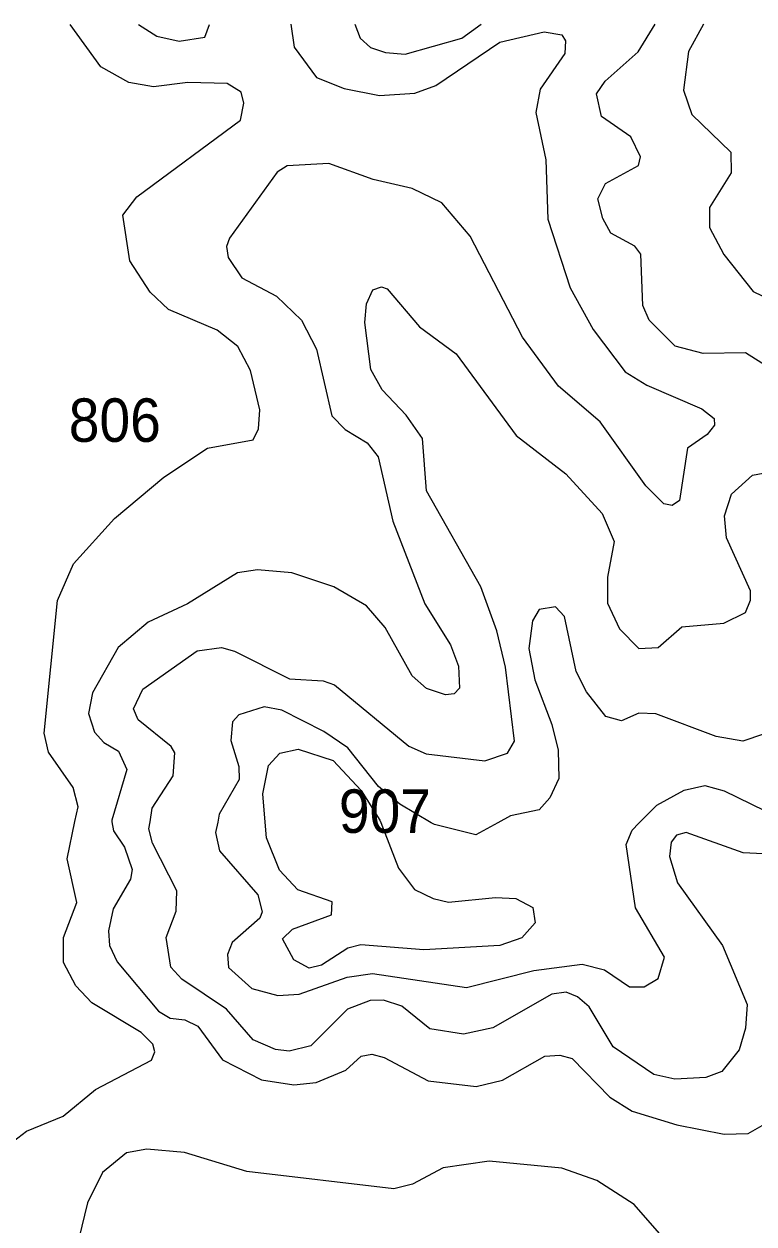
# Model space of a CAD drawing. Extents: x 473.9 to 500, y 7733.1 to 7760.8.
# Drawn here: x 484.875 to 486.219, y 7758.604 to 7760.815 of the extents above; entities that cross this region are included whole.
import ezdxf

# ---------------------------------------------------------------- set-up
doc = ezdxf.new("R2010")
doc.units = 0
doc.header["$LTSCALE"] = 0.032
doc.layers.add('1', color=7, linetype='Continuous', lineweight=25)
doc.layers.add('2', color=7, linetype='Continuous', lineweight=13)
doc.layers.add('21', color=7, linetype='Continuous')

msp = doc.modelspace()

# ---------------------------------------------------------------- linework, layer by layer
at = {"layer": '1'}
msp.add_lwpolyline([(485.3453, 7759.2558), (485.3214, 7759.3153), (485.3189, 7759.3442), (485.3143, 7759.3965), (485.3252, 7759.4487), (485.3457, 7759.4711), (485.3798, 7759.4786), (485.4442, 7759.4576), (485.4959, 7759.4024), (485.53, 7759.348), (485.5317, 7759.3435), (485.5645, 7759.2597), (485.5938, 7759.2204), (485.628, 7759.2033), (485.6564, 7759.1967), (485.7431, 7759.2054), (485.7803, 7759.2036), (485.8118, 7759.1867), (485.8159, 7759.1585), (485.7915, 7759.1311), (485.7508, 7759.117), (485.6109, 7759.109), (485.4952, 7759.1184), (485.4713, 7759.1119), (485.4228, 7759.0809), (485.4, 7759.0755), (485.3717, 7759.0904), (485.3507, 7759.1292), (485.3692, 7759.1472), (485.4409, 7759.1733), (485.4424, 7759.1976), (485.3788, 7759.2194)], close=True, dxfattribs=at)
at = {"layer": '2'}
for points in [[(485.2919, 7760.1762), (485.2685, 7760.2203), (485.2306, 7760.2506), (485.1408, 7760.2887), (485.1068, 7760.3207), (485.0695, 7760.3783), (485.0568, 7760.4626), (485.0824, 7760.4961), (485.2733, 7760.6371), (485.2797, 7760.6687), (485.2744, 7760.6891), (485.2486, 7760.7049), (485.1763, 7760.7065), (485.1129, 7760.6985), (485.0675, 7760.7067), (485.0163, 7760.7359), (484.9598, 7760.8137)], [(485.3658, 7760.814), (485.3722, 7760.7717), (485.4136, 7760.7158), (485.4641, 7760.6954), (485.5295, 7760.6825), (485.5948, 7760.6869), (485.6333, 7760.7011), (485.7508, 7760.7813), (485.8328, 7760.8), (485.8654, 7760.7946), (485.8722, 7760.7834), (485.8708, 7760.7599), (485.8254, 7760.6942), (485.8175, 7760.6517), (485.836, 7760.5642), (485.8398, 7760.455), (485.8804, 7760.3283), (485.9231, 7760.2517), (485.982, 7760.1739), (486.0216, 7760.1491), (486.1229, 7760.1057), (486.1457, 7760.088), (486.1466, 7760.0753), (486.1332, 7760.0582), (486.0968, 7760.0331), (486.0821, 7759.9368), (486.0685, 7759.9277), (486.0532, 7759.9308), (486.0198, 7759.9638), (485.9361, 7760.0814), (485.8592, 7760.1472), (485.7928, 7760.2379), (485.6963, 7760.4237), (485.6445, 7760.485), (485.5895, 7760.5113), (485.5178, 7760.5281), (485.4363, 7760.5577), (485.3596, 7760.5534), (485.3408, 7760.5417), (485.2529, 7760.4199), (485.2476, 7760.4045), (485.2505, 7760.3844), (485.2761, 7760.347), (485.3397, 7760.313), (485.3856, 7760.2688), (485.4131, 7760.2152), (485.4417, 7760.0926), (485.4663, 7760.0673), (485.5068, 7760.0428), (485.527, 7760.017), (485.5539, 7759.8985), (485.613, 7759.7463), (485.6599, 7759.6708), (485.6748, 7759.6315), (485.6768, 7759.5909), (485.667, 7759.5807), (485.6511, 7759.5785), (485.6162, 7759.5902), (485.5894, 7759.614), (485.5398, 7759.7028), (485.5053, 7759.7429), (485.4454, 7759.7777), (485.3677, 7759.8037), (485.3049, 7759.8093), (485.2679, 7759.8036), (485.1758, 7759.7462), (485.1032, 7759.7127), (485.0482, 7759.6661), (485.0005, 7759.5823), (484.9935, 7759.5442), (485.0044, 7759.5099), (485.0216, 7759.4907), (485.0489, 7759.4747), (485.0642, 7759.4413), (485.0361, 7759.348), (485.0366, 7759.345), (485.0396, 7759.3281), (485.0596, 7759.2982), (485.0739, 7759.2571), (485.0707, 7759.2393), (485.0388, 7759.1845), (485.0303, 7759.1439), (485.0321, 7759.117), (485.0461, 7759.0872), (485.1225, 7758.9959), (485.1441, 7758.9833), (485.1709, 7758.9801), (485.1948, 7758.9681), (485.2404, 7758.9062), (485.3119, 7758.8694), (485.3719, 7758.8606), (485.4126, 7758.8648), (485.4672, 7758.8875), (485.4954, 7758.9131), (485.515, 7758.9167), (485.5381, 7758.9105), (485.6191, 7758.8679), (485.7074, 7758.8574), (485.7562, 7758.8688), (485.8339, 7758.9133)], [(485.0855, 7760.8137), (485.119, 7760.7921), (485.1604, 7760.783), (485.2076, 7760.79), (485.2165, 7760.8138)], [(485.4837, 7760.814), (485.4939, 7760.7885), (485.5128, 7760.7713), (485.5402, 7760.7617), (485.5767, 7760.7589), (485.6811, 7760.7883), (485.7169, 7760.8142)], [(485.9459, 7760.5208), (486.0064, 7760.5539), (486.0101, 7760.57), (485.9922, 7760.6064), (485.9386, 7760.6442), (485.9293, 7760.6857), (485.9453, 7760.7089), (486.0061, 7760.7632), (486.0375, 7760.8145)], [(486.126, 7760.8145), (486.0987, 7760.7641), (486.0895, 7760.6924), (486.1047, 7760.6479), (486.1769, 7760.5783), (486.1773, 7760.5401), (486.1374, 7760.4763), (486.1375, 7760.4394), (486.1638, 7760.3901), (486.2177, 7760.3219), (486.2805, 7760.2915)], [(486.2573, 7760.1752), (486.2036, 7760.2088), (486.1255, 7760.2073), (486.0738, 7760.2209), (486.026, 7760.269), (486.0145, 7760.2962), (486.0106, 7760.3907), (485.9997, 7760.4055), (485.9557, 7760.429), (485.941, 7760.4561), (485.9318, 7760.4927), (485.9459, 7760.5208)], [(485.5122, 7759.0158), (485.4703, 7758.9999), (485.4028, 7758.932), (485.3632, 7758.9226), (485.3381, 7758.9253), (485.2969, 7758.9431), (485.2475, 7758.9996), (485.1654, 7759.0547), (485.1449, 7759.0773), (485.1366, 7759.1319), (485.1551, 7759.1802), (485.1558, 7759.2178), (485.1114, 7759.3055), (485.1046, 7759.3318), (485.1067, 7759.3448), (485.1109, 7759.37), (485.1495, 7759.4295), (485.1526, 7759.4717), (485.1458, 7759.4837), (485.0849, 7759.5328), (485.0763, 7759.5531), (485.0932, 7759.589), (485.1934, 7759.6599), (485.2384, 7759.6661), (485.2625, 7759.6594), (485.3639, 7759.6081), (485.4256, 7759.6046), (485.4464, 7759.5969), (485.5833, 7759.484), (485.6151, 7759.4698), (485.7234, 7759.4572), (485.7654, 7759.4711), (485.7779, 7759.4933), (485.7613, 7759.6299), (485.7456, 7759.6964), (485.7162, 7759.7779), (485.6157, 7759.9547), (485.6087, 7760.0508), (485.5788, 7760.094), (485.5342, 7760.1406), (485.5137, 7760.1781), (485.5025, 7760.2647), (485.5057, 7760.2989), (485.5174, 7760.3245), (485.533, 7760.3302), (485.5435, 7760.3269), (485.6034, 7760.2568), (485.6709, 7760.2068), (485.781, 7760.0566), (485.8724, 7759.986), (485.9398, 7759.9129), (485.9615, 7759.8609), (485.9493, 7759.7953), (485.9497, 7759.7476), (485.9715, 7759.7002), (486.0071, 7759.6638), (486.0426, 7759.6661), (486.0862, 7759.7041), (486.1639, 7759.7108), (486.2038, 7759.7302), (486.2129, 7759.7531), (486.2126, 7759.7705), (486.1688, 7759.8677), (486.165, 7759.9087), (486.1776, 7759.9485), (486.2168, 7759.9834), (486.2658, 7759.9924)], [(484.8552, 7758.7568), (484.8794, 7758.7752), (484.9467, 7758.8028), (485.0063, 7758.8516), (485.1093, 7758.9059), (485.1155, 7758.9208), (485.1119, 7758.9354), (485.0904, 7758.9568), (484.9994, 7759.0113), (484.9698, 7759.0428), (484.9474, 7759.0859), (484.9474, 7759.132), (484.9718, 7759.1964), (484.954, 7759.2767), (484.9684, 7759.3452), (484.9742, 7759.3727), (484.9653, 7759.408), (484.9199, 7759.4734), (484.9116, 7759.5082), (484.9362, 7759.7527), (484.9659, 7759.8198), (485.0413, 7759.9037), (485.1322, 7759.98), (485.2127, 7760.0329), (485.2967, 7760.0487), (485.3068, 7760.0685), (485.3087, 7760.1038), (485.2919, 7760.1762)], [(486.2367, 7759.506), (486.199, 7759.4933), (486.1497, 7759.5022), (486.0382, 7759.544), (486.0074, 7759.545), (485.9753, 7759.531), (485.9465, 7759.5389), (485.9108, 7759.584), (485.8918, 7759.6219), (485.8705, 7759.7232), (485.8536, 7759.7407), (485.8236, 7759.7362), (485.8112, 7759.7151), (485.8048, 7759.6643), (485.8155, 7759.6063), (485.8469, 7759.5243), (485.8583, 7759.4766), (485.8598, 7759.4247), (485.8433, 7759.3888), (485.8233, 7759.367), (485.7708, 7759.3557), (485.7472, 7759.3429), (485.707, 7759.3211), (485.6308, 7759.3396), (485.6247, 7759.3432), (485.5668, 7759.3776), (485.5275, 7759.4096), (485.4711, 7759.4811), (485.4271, 7759.5112), (485.3496, 7759.5503), (485.3172, 7759.5568), (485.2703, 7759.5421), (485.2588, 7759.5287), (485.2556, 7759.4945), (485.2704, 7759.4466), (485.271, 7759.4225), (485.2343, 7759.3592)], [(485.2343, 7759.3592), (485.2314, 7759.3444), (485.2275, 7759.325), (485.2346, 7759.2914), (485.3054, 7759.2102), (485.3134, 7759.1791), (485.3092, 7759.1671), (485.2581, 7759.1226), (485.2492, 7759.1007), (485.251, 7759.0766), (485.2941, 7759.0375), (485.3424, 7759.0246), (485.3816, 7759.0275), (485.4699, 7759.0584), (485.5167, 7759.0656), (485.6897, 7759.0399), (485.8136, 7759.071), (485.9029, 7759.0825), (485.9437, 7759.072), (485.9898, 7759.0409), (486.0172, 7759.0411), (486.0427, 7759.0563), (486.0547, 7759.0952), (486.0011, 7759.1862), (485.9841, 7759.303), (485.9949, 7759.3295), (486.0074, 7759.3421), (486.0405, 7759.3756), (486.0906, 7759.4033), (486.1287, 7759.412), (486.1641, 7759.4016), (486.289, 7759.3412)], [(486.2616, 7759.2847), (486.1993, 7759.2874), (486.0945, 7759.3252), (486.0766, 7759.3204), (486.0664, 7759.3071), (486.0637, 7759.281), (486.0785, 7759.2324), (486.161, 7759.117), (486.2069, 7759.0083), (486.2036, 7758.9647), (486.1917, 7758.9247), (486.1602, 7758.8849), (486.1305, 7758.8739), (486.0735, 7758.871), (486.035, 7758.8794), (485.96, 7758.9302), (485.9159, 7759.0041), (485.8944, 7759.0226), (485.873, 7759.0309), (485.8469, 7759.0274), (485.7383, 7758.9652), (485.6844, 7758.9538), (485.6223, 7758.9635), (485.5708, 7759.0052), (485.5366, 7759.0164), (485.5122, 7759.0158)], [(485.8339, 7758.9133), (485.8618, 7758.9151), (485.8845, 7758.9089), (485.954, 7758.8377), (485.9947, 7758.8118), (486.0773, 7758.7866), (486.1641, 7758.7697), (486.2086, 7758.7708), (486.2513, 7758.7953), (486.2716, 7758.8373), (486.2933, 7758.9122), (486.2999, 7759.0214), (486.3104, 7759.0394), (486.3315, 7759.0395), (486.3552, 7759.0274), (486.3997, 7758.9845), (486.4451, 7758.9059), (486.4634, 7758.8851), (486.4851, 7758.873), (486.5801, 7758.8477), (486.6218, 7758.8245), (486.786, 7758.6977), (486.9018, 7758.6285), (486.9859, 7758.5414)], [(486.0622, 7758.5665), (485.9987, 7758.6397), (485.9296, 7758.6839), (485.865, 7758.7065), (485.7316, 7758.7198), (485.6464, 7758.7077), (485.59, 7758.6773), (485.5558, 7758.6685), (485.2851, 7758.7005), (485.1703, 7758.7354), (485.101, 7758.7416), (485.0635, 7758.7353), (485.019, 7758.6988), (484.9914, 7758.6432), (484.9758, 7758.5773)]]:
    msp.add_lwpolyline(points, dxfattribs=at)

# ---------------------------------------------------------------- texts
at = {"layer": '21', "width": 0.95}
for s, p in [('806', (484.957, 7760.0448)), ('907', (485.4546, 7759.3245))]:
    msp.add_text(s, height=0.08, dxfattribs=at).set_placement(p)

doc.saveas('drawing.dxf')
